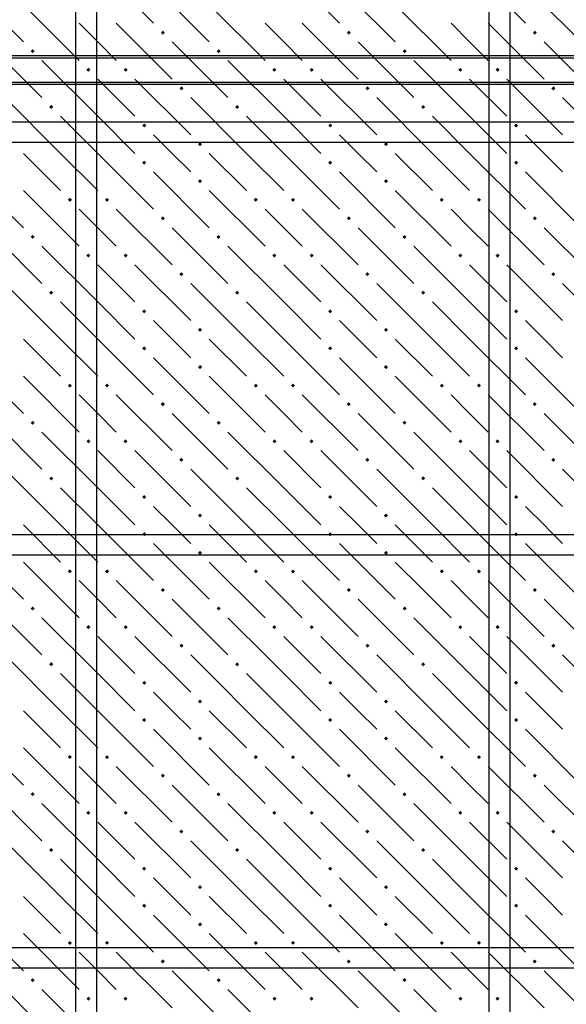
# Model space of a CAD drawing. Header units: millimetres. Extents: x 40580 to 1168286, y -220995 to 81020.
# Tile 276 of 419: x 723863 to 725626, y -94857 to -91677. Entities that reach past the tile are written whole.
import ezdxf

# ---------------------------------------------------------------- set-up
doc = ezdxf.new("R2010")
doc.units = ezdxf.units.MM
for name, color, linetype, lineweight in [('ЖБ Перекрытие верхний уровень', 7, 'Continuous', 35), ('Ребро вкладыша арматура S1', 52, 'Continuous', 25), ('Фоновоя арматура Х1', 52, 'Continuous', 25)]:
    doc.layers.add(name, color=color, linetype=linetype, lineweight=lineweight)

msp = doc.modelspace()

# ---------------------------------------------------------------- hatches: boundary and pattern name
at = {"layer": 'ЖБ Перекрытие верхний уровень', "linetype": 'Continuous', "lineweight": -3, "transparency": 33554687}
for points in [[(724318.1, -91718.5), (724324.6, -91712), (724331.1, -91718.5), (724324.6, -91725)], [(724918.1, -91718.5), (724924.6, -91712), (724931.1, -91718.5), (724924.6, -91725)], [(725518.1, -91718.5), (725524.6, -91712), (725531.1, -91718.5), (725524.6, -91725)], [(723898.1, -91778.5), (723904.6, -91772), (723911.1, -91778.5), (723904.6, -91785)], [(724498.1, -91778.5), (724504.6, -91772), (724511.1, -91778.5), (724504.6, -91785)], [(725098.1, -91778.5), (725104.6, -91772), (725111.1, -91778.5), (725104.6, -91785)], [(724078.1, -91838.5), (724084.6, -91832), (724091.1, -91838.5), (724084.6, -91845)], [(724198.1, -91838.5), (724204.6, -91832), (724211.1, -91838.5), (724204.6, -91845)], [(724678.1, -91838.5), (724684.6, -91832), (724691.1, -91838.5), (724684.6, -91845)], [(724798.1, -91838.5), (724804.6, -91832), (724811.1, -91838.5), (724804.6, -91845)], [(725278.1, -91838.5), (725284.6, -91832), (725291.1, -91838.5), (725284.6, -91845)], [(725398.1, -91838.5), (725404.6, -91832), (725411.1, -91838.5), (725404.6, -91845)], [(724378.1, -91898.5), (724384.6, -91892), (724391.1, -91898.5), (724384.6, -91905)], [(724978.1, -91898.5), (724984.6, -91892), (724991.1, -91898.5), (724984.6, -91905)], [(725578.1, -91898.5), (725584.6, -91892), (725591.1, -91898.5), (725584.6, -91905)], [(723958.1, -91958.5), (723964.6, -91952), (723971.1, -91958.5), (723964.6, -91965)], [(724558.1, -91958.5), (724564.6, -91952), (724571.1, -91958.5), (724564.6, -91965)], [(725158.1, -91958.5), (725164.6, -91952), (725171.1, -91958.5), (725164.6, -91965)], [(724258.1, -92018.5), (724264.6, -92012), (724271.1, -92018.5), (724264.6, -92025)], [(724858.1, -92018.5), (724864.6, -92012), (724871.1, -92018.5), (724864.6, -92025)], [(725458.1, -92018.5), (725464.6, -92012), (725471.1, -92018.5), (725464.6, -92025)], [(724438.1, -92078.5), (724444.6, -92072), (724451.1, -92078.5), (724444.6, -92085)], [(725038.1, -92078.5), (725044.6, -92072), (725051.1, -92078.5), (725044.6, -92085)], [(724258.1, -92138.5), (724264.6, -92132), (724271.1, -92138.5), (724264.6, -92145)], [(724858.1, -92138.5), (724864.6, -92132), (724871.1, -92138.5), (724864.6, -92145)], [(725458.1, -92138.5), (725464.6, -92132), (725471.1, -92138.5), (725464.6, -92145)], [(724438.1, -92198.5), (724444.6, -92192), (724451.1, -92198.5), (724444.6, -92205)], [(725038.1, -92198.5), (725044.6, -92192), (725051.1, -92198.5), (725044.6, -92205)], [(724018.1, -92258.5), (724024.6, -92252), (724031.1, -92258.5), (724024.6, -92265)], [(724138.1, -92258.5), (724144.6, -92252), (724151.1, -92258.5), (724144.6, -92265)], [(724618.1, -92258.5), (724624.6, -92252), (724631.1, -92258.5), (724624.6, -92265)], [(724738.1, -92258.5), (724744.6, -92252), (724751.1, -92258.5), (724744.6, -92265)], [(725218.1, -92258.5), (725224.6, -92252), (725231.1, -92258.5), (725224.6, -92265)], [(725338.1, -92258.5), (725344.6, -92252), (725351.1, -92258.5), (725344.6, -92265)], [(724318.1, -92318.5), (724324.6, -92312), (724331.1, -92318.5), (724324.6, -92325)], [(724918.1, -92318.5), (724924.6, -92312), (724931.1, -92318.5), (724924.6, -92325)], [(725518.1, -92318.5), (725524.6, -92312), (725531.1, -92318.5), (725524.6, -92325)], [(723898.1, -92378.5), (723904.6, -92372), (723911.1, -92378.5), (723904.6, -92385)], [(724498.1, -92378.5), (724504.6, -92372), (724511.1, -92378.5), (724504.6, -92385)], [(725098.1, -92378.5), (725104.6, -92372), (725111.1, -92378.5), (725104.6, -92385)], [(724078.1, -92438.5), (724084.6, -92432), (724091.1, -92438.5), (724084.6, -92445)], [(724198.1, -92438.5), (724204.6, -92432), (724211.1, -92438.5), (724204.6, -92445)], [(724678.1, -92438.5), (724684.6, -92432), (724691.1, -92438.5), (724684.6, -92445)], [(724798.1, -92438.5), (724804.6, -92432), (724811.1, -92438.5), (724804.6, -92445)], [(725278.1, -92438.5), (725284.6, -92432), (725291.1, -92438.5), (725284.6, -92445)], [(725398.1, -92438.5), (725404.6, -92432), (725411.1, -92438.5), (725404.6, -92445)], [(724378.1, -92498.5), (724384.6, -92492), (724391.1, -92498.5), (724384.6, -92505)], [(724978.1, -92498.5), (724984.6, -92492), (724991.1, -92498.5), (724984.6, -92505)], [(725578.1, -92498.5), (725584.6, -92492), (725591.1, -92498.5), (725584.6, -92505)], [(723958.1, -92558.5), (723964.6, -92552), (723971.1, -92558.5), (723964.6, -92565)], [(724558.1, -92558.5), (724564.6, -92552), (724571.1, -92558.5), (724564.6, -92565)], [(725158.1, -92558.5), (725164.6, -92552), (725171.1, -92558.5), (725164.6, -92565)], [(724258.1, -92618.5), (724264.6, -92612), (724271.1, -92618.5), (724264.6, -92625)], [(724858.1, -92618.5), (724864.6, -92612), (724871.1, -92618.5), (724864.6, -92625)], [(725458.1, -92618.5), (725464.6, -92612), (725471.1, -92618.5), (725464.6, -92625)], [(724438.1, -92678.5), (724444.6, -92672), (724451.1, -92678.5), (724444.6, -92685)], [(725038.1, -92678.5), (725044.6, -92672), (725051.1, -92678.5), (725044.6, -92685)], [(724258.1, -92738.5), (724264.6, -92732), (724271.1, -92738.5), (724264.6, -92745)], [(724858.1, -92738.5), (724864.6, -92732), (724871.1, -92738.5), (724864.6, -92745)], [(725458.1, -92738.5), (725464.6, -92732), (725471.1, -92738.5), (725464.6, -92745)], [(724438.1, -92798.5), (724444.6, -92792), (724451.1, -92798.5), (724444.6, -92805)], [(725038.1, -92798.5), (725044.6, -92792), (725051.1, -92798.5), (725044.6, -92805)], [(724018.1, -92858.5), (724024.6, -92852), (724031.1, -92858.5), (724024.6, -92865)], [(724138.1, -92858.5), (724144.6, -92852), (724151.1, -92858.5), (724144.6, -92865)], [(724618.1, -92858.5), (724624.6, -92852), (724631.1, -92858.5), (724624.6, -92865)], [(724738.1, -92858.5), (724744.6, -92852), (724751.1, -92858.5), (724744.6, -92865)], [(725218.1, -92858.5), (725224.6, -92852), (725231.1, -92858.5), (725224.6, -92865)], [(725338.1, -92858.5), (725344.6, -92852), (725351.1, -92858.5), (725344.6, -92865)], [(724318.1, -92918.5), (724324.6, -92912), (724331.1, -92918.5), (724324.6, -92925)], [(724918.1, -92918.5), (724924.6, -92912), (724931.1, -92918.5), (724924.6, -92925)], [(725518.1, -92918.5), (725524.6, -92912), (725531.1, -92918.5), (725524.6, -92925)], [(723898.1, -92978.5), (723904.6, -92972), (723911.1, -92978.5), (723904.6, -92985)], [(724498.1, -92978.5), (724504.6, -92972), (724511.1, -92978.5), (724504.6, -92985)], [(725098.1, -92978.5), (725104.6, -92972), (725111.1, -92978.5), (725104.6, -92985)], [(724078.1, -93038.5), (724084.6, -93032), (724091.1, -93038.5), (724084.6, -93045)], [(724198.1, -93038.5), (724204.6, -93032), (724211.1, -93038.5), (724204.6, -93045)], [(724678.1, -93038.5), (724684.6, -93032), (724691.1, -93038.5), (724684.6, -93045)], [(724798.1, -93038.5), (724804.6, -93032), (724811.1, -93038.5), (724804.6, -93045)], [(725278.1, -93038.5), (725284.6, -93032), (725291.1, -93038.5), (725284.6, -93045)], [(725398.1, -93038.5), (725404.6, -93032), (725411.1, -93038.5), (725404.6, -93045)], [(724378.1, -93098.5), (724384.6, -93092), (724391.1, -93098.5), (724384.6, -93105)], [(724978.1, -93098.5), (724984.6, -93092), (724991.1, -93098.5), (724984.6, -93105)], [(725578.1, -93098.5), (725584.6, -93092), (725591.1, -93098.5), (725584.6, -93105)], [(723958.1, -93158.5), (723964.6, -93152), (723971.1, -93158.5), (723964.6, -93165)], [(724558.1, -93158.5), (724564.6, -93152), (724571.1, -93158.5), (724564.6, -93165)], [(725158.1, -93158.5), (725164.6, -93152), (725171.1, -93158.5), (725164.6, -93165)], [(724258.1, -93218.5), (724264.6, -93212), (724271.1, -93218.5), (724264.6, -93225)], [(724858.1, -93218.5), (724864.6, -93212), (724871.1, -93218.5), (724864.6, -93225)], [(725458.1, -93218.5), (725464.6, -93212), (725471.1, -93218.5), (725464.6, -93225)], [(724438.1, -93278.5), (724444.6, -93272), (724451.1, -93278.5), (724444.6, -93285)], [(725038.1, -93278.5), (725044.6, -93272), (725051.1, -93278.5), (725044.6, -93285)], [(724258.1, -93338.5), (724264.6, -93332), (724271.1, -93338.5), (724264.6, -93345)], [(724858.1, -93338.5), (724864.6, -93332), (724871.1, -93338.5), (724864.6, -93345)], [(725458.1, -93338.5), (725464.6, -93332), (725471.1, -93338.5), (725464.6, -93345)], [(724438.1, -93398.5), (724444.6, -93392), (724451.1, -93398.5), (724444.6, -93405)], [(725038.1, -93398.5), (725044.6, -93392), (725051.1, -93398.5), (725044.6, -93405)], [(724018.1, -93458.5), (724024.6, -93452), (724031.1, -93458.5), (724024.6, -93465)], [(724138.1, -93458.5), (724144.6, -93452), (724151.1, -93458.5), (724144.6, -93465)], [(724618.1, -93458.5), (724624.6, -93452), (724631.1, -93458.5), (724624.6, -93465)], [(724738.1, -93458.5), (724744.6, -93452), (724751.1, -93458.5), (724744.6, -93465)], [(725218.1, -93458.5), (725224.6, -93452), (725231.1, -93458.5), (725224.6, -93465)], [(725338.1, -93458.5), (725344.6, -93452), (725351.1, -93458.5), (725344.6, -93465)], [(724318.1, -93518.5), (724324.6, -93512), (724331.1, -93518.5), (724324.6, -93525)], [(724918.1, -93518.5), (724924.6, -93512), (724931.1, -93518.5), (724924.6, -93525)], [(725518.1, -93518.5), (725524.6, -93512), (725531.1, -93518.5), (725524.6, -93525)], [(723898.1, -93578.5), (723904.6, -93572), (723911.1, -93578.5), (723904.6, -93585)], [(724498.1, -93578.5), (724504.6, -93572), (724511.1, -93578.5), (724504.6, -93585)], [(725098.1, -93578.5), (725104.6, -93572), (725111.1, -93578.5), (725104.6, -93585)], [(724078.1, -93638.5), (724084.6, -93632), (724091.1, -93638.5), (724084.6, -93645)], [(724198.1, -93638.5), (724204.6, -93632), (724211.1, -93638.5), (724204.6, -93645)], [(724678.1, -93638.5), (724684.6, -93632), (724691.1, -93638.5), (724684.6, -93645)], [(724798.1, -93638.5), (724804.6, -93632), (724811.1, -93638.5), (724804.6, -93645)], [(725278.1, -93638.5), (725284.6, -93632), (725291.1, -93638.5), (725284.6, -93645)], [(725398.1, -93638.5), (725404.6, -93632), (725411.1, -93638.5), (725404.6, -93645)], [(724378.1, -93698.5), (724384.6, -93692), (724391.1, -93698.5), (724384.6, -93705)], [(724978.1, -93698.5), (724984.6, -93692), (724991.1, -93698.5), (724984.6, -93705)], [(725578.1, -93698.5), (725584.6, -93692), (725591.1, -93698.5), (725584.6, -93705)], [(723958.1, -93758.5), (723964.6, -93752), (723971.1, -93758.5), (723964.6, -93765)], [(724558.1, -93758.5), (724564.6, -93752), (724571.1, -93758.5), (724564.6, -93765)], [(725158.1, -93758.5), (725164.6, -93752), (725171.1, -93758.5), (725164.6, -93765)], [(724258.1, -93818.5), (724264.6, -93812), (724271.1, -93818.5), (724264.6, -93825)], [(724858.1, -93818.5), (724864.6, -93812), (724871.1, -93818.5), (724864.6, -93825)], [(725458.1, -93818.5), (725464.6, -93812), (725471.1, -93818.5), (725464.6, -93825)], [(724438.1, -93878.5), (724444.6, -93872), (724451.1, -93878.5), (724444.6, -93885)], [(725038.1, -93878.5), (725044.6, -93872), (725051.1, -93878.5), (725044.6, -93885)], [(724258.1, -93938.5), (724264.6, -93932), (724271.1, -93938.5), (724264.6, -93945)], [(724858.1, -93938.5), (724864.6, -93932), (724871.1, -93938.5), (724864.6, -93945)], [(725458.1, -93938.5), (725464.6, -93932), (725471.1, -93938.5), (725464.6, -93945)], [(724438.1, -93998.5), (724444.6, -93992), (724451.1, -93998.5), (724444.6, -94005)], [(725038.1, -93998.5), (725044.6, -93992), (725051.1, -93998.5), (725044.6, -94005)], [(724018.1, -94058.5), (724024.6, -94052), (724031.1, -94058.5), (724024.6, -94065)], [(724138.1, -94058.5), (724144.6, -94052), (724151.1, -94058.5), (724144.6, -94065)], [(724618.1, -94058.5), (724624.6, -94052), (724631.1, -94058.5), (724624.6, -94065)], [(724738.1, -94058.5), (724744.6, -94052), (724751.1, -94058.5), (724744.6, -94065)], [(725218.1, -94058.5), (725224.6, -94052), (725231.1, -94058.5), (725224.6, -94065)], [(725338.1, -94058.5), (725344.6, -94052), (725351.1, -94058.5), (725344.6, -94065)], [(724318.1, -94118.5), (724324.6, -94112), (724331.1, -94118.5), (724324.6, -94125)], [(724918.1, -94118.5), (724924.6, -94112), (724931.1, -94118.5), (724924.6, -94125)], [(725518.1, -94118.5), (725524.6, -94112), (725531.1, -94118.5), (725524.6, -94125)], [(723898.1, -94178.5), (723904.6, -94172), (723911.1, -94178.5), (723904.6, -94185)], [(724498.1, -94178.5), (724504.6, -94172), (724511.1, -94178.5), (724504.6, -94185)], [(725098.1, -94178.5), (725104.6, -94172), (725111.1, -94178.5), (725104.6, -94185)], [(724078.1, -94238.5), (724084.6, -94232), (724091.1, -94238.5), (724084.6, -94245)], [(724198.1, -94238.5), (724204.6, -94232), (724211.1, -94238.5), (724204.6, -94245)], [(724678.1, -94238.5), (724684.6, -94232), (724691.1, -94238.5), (724684.6, -94245)], [(724798.1, -94238.5), (724804.6, -94232), (724811.1, -94238.5), (724804.6, -94245)], [(725278.1, -94238.5), (725284.6, -94232), (725291.1, -94238.5), (725284.6, -94245)], [(725398.1, -94238.5), (725404.6, -94232), (725411.1, -94238.5), (725404.6, -94245)], [(724378.1, -94298.5), (724384.6, -94292), (724391.1, -94298.5), (724384.6, -94305)], [(724978.1, -94298.5), (724984.6, -94292), (724991.1, -94298.5), (724984.6, -94305)], [(725578.1, -94298.5), (725584.6, -94292), (725591.1, -94298.5), (725584.6, -94305)], [(723958.1, -94358.5), (723964.6, -94352), (723971.1, -94358.5), (723964.6, -94365)], [(724558.1, -94358.5), (724564.6, -94352), (724571.1, -94358.5), (724564.6, -94365)], [(725158.1, -94358.5), (725164.6, -94352), (725171.1, -94358.5), (725164.6, -94365)], [(724258.1, -94418.5), (724264.6, -94412), (724271.1, -94418.5), (724264.6, -94425)], [(724858.1, -94418.5), (724864.6, -94412), (724871.1, -94418.5), (724864.6, -94425)], [(725458.1, -94418.5), (725464.6, -94412), (725471.1, -94418.5), (725464.6, -94425)], [(724438.1, -94478.5), (724444.6, -94472), (724451.1, -94478.5), (724444.6, -94485)], [(725038.1, -94478.5), (725044.6, -94472), (725051.1, -94478.5), (725044.6, -94485)], [(724258.1, -94538.5), (724264.6, -94532), (724271.1, -94538.5), (724264.6, -94545)], [(724858.1, -94538.5), (724864.6, -94532), (724871.1, -94538.5), (724864.6, -94545)], [(725458.1, -94538.5), (725464.6, -94532), (725471.1, -94538.5), (725464.6, -94545)], [(724438.1, -94598.5), (724444.6, -94592), (724451.1, -94598.5), (724444.6, -94605)], [(725038.1, -94598.5), (725044.6, -94592), (725051.1, -94598.5), (725044.6, -94605)], [(724018.1, -94658.5), (724024.6, -94652), (724031.1, -94658.5), (724024.6, -94665)], [(724138.1, -94658.5), (724144.6, -94652), (724151.1, -94658.5), (724144.6, -94665)], [(724618.1, -94658.5), (724624.6, -94652), (724631.1, -94658.5), (724624.6, -94665)], [(724738.1, -94658.5), (724744.6, -94652), (724751.1, -94658.5), (724744.6, -94665)], [(725218.1, -94658.5), (725224.6, -94652), (725231.1, -94658.5), (725224.6, -94665)], [(725338.1, -94658.5), (725344.6, -94652), (725351.1, -94658.5), (725344.6, -94665)], [(724318.1, -94718.5), (724324.6, -94712), (724331.1, -94718.5), (724324.6, -94725)], [(724918.1, -94718.5), (724924.6, -94712), (724931.1, -94718.5), (724924.6, -94725)], [(725518.1, -94718.5), (725524.6, -94712), (725531.1, -94718.5), (725524.6, -94725)], [(723898.1, -94778.5), (723904.6, -94772), (723911.1, -94778.5), (723904.6, -94785)], [(724498.1, -94778.5), (724504.6, -94772), (724511.1, -94778.5), (724504.6, -94785)], [(725098.1, -94778.5), (725104.6, -94772), (725111.1, -94778.5), (725104.6, -94785)], [(724078.1, -94838.5), (724084.6, -94832), (724091.1, -94838.5), (724084.6, -94845)], [(724198.1, -94838.5), (724204.6, -94832), (724211.1, -94838.5), (724204.6, -94845)], [(724678.1, -94838.5), (724684.6, -94832), (724691.1, -94838.5), (724684.6, -94845)], [(724798.1, -94838.5), (724804.6, -94832), (724811.1, -94838.5), (724804.6, -94845)], [(725278.1, -94838.5), (725284.6, -94832), (725291.1, -94838.5), (725284.6, -94845)], [(725398.1, -94838.5), (725404.6, -94832), (725411.1, -94838.5), (725404.6, -94845)]]:
    msp.add_hatch(color=7, dxfattribs=at).paths.add_polyline_path(points, flags=16)

# ---------------------------------------------------------------- linework, layer by layer
at = {"color": 38, "linetype": 'Continuous', "lineweight": 25, "true_color": 0x5f1e0f, "transparency": 33554687}
for points in [[(723577.4, -92006.2), (731510.7, -92006.2), (731510.7, -92072.9), (723577.4, -92072.9), (723577.4, -92006.2)], [(723577.4, -93339.6), (731510.7, -93339.6), (731510.7, -93406.2), (723577.4, -93406.2), (723577.4, -93339.6)], [(723577.4, -94672.9), (731510.7, -94672.9), (731510.7, -94739.6), (723577.4, -94739.6), (723577.4, -94672.9)]]:
    msp.add_lwpolyline(points, dxfattribs=at)
at = {"layer": 'ЖБ Перекрытие верхний уровень', "color": 9, "linetype": 'Continuous', "lineweight": -3, "true_color": 0xc7c7c7, "transparency": 33554687}
for p, q in [((724114.6, -91508.5), (724294.6, -91688.5)), ((724714.6, -91508.5), (724894.6, -91688.5)), ((725314.6, -91508.5), (725494.6, -91688.5)), ((723694.6, -91568.5), (723874.6, -91748.5)), ((724294.6, -91568.5), (724474.6, -91748.5)), ((724894.6, -91568.5), (725074.6, -91748.5)), ((725494.6, -91568.5), (725674.6, -91748.5)), ((723874.6, -91628.5), (724054.6, -91808.5)), ((724474.6, -91628.5), (724654.6, -91808.5)), ((725074.6, -91628.5), (725254.6, -91808.5)), ((724114.6, -91748.5), (724054.6, -91688.5)), ((724174.6, -91688.5), (724354.6, -91868.5)), ((724714.6, -91748.5), (724654.6, -91688.5)), ((724774.6, -91688.5), (724954.6, -91868.5)), ((725314.6, -91748.5), (725254.6, -91688.5)), ((725374.6, -91688.5), (725554.6, -91868.5)), ((723754.6, -91748.5), (723934.6, -91928.5)), ((724174.6, -91808.5), (724114.6, -91748.5)), ((724354.6, -91748.5), (724534.6, -91928.5)), ((724774.6, -91808.5), (724714.6, -91748.5)), ((724954.6, -91748.5), (725134.6, -91928.5)), ((725374.6, -91808.5), (725314.6, -91748.5)), ((725554.6, -91748.5), (725734.6, -91928.5)), ((724114.6, -91988.5), (723934.6, -91808.5)), ((724714.6, -91988.5), (724534.6, -91808.5)), ((725314.6, -91988.5), (725134.6, -91808.5)), ((724114.6, -91868.5), (724234.6, -91988.5)), ((724234.6, -91868.5), (724414.6, -92048.5)), ((724714.6, -91868.5), (724834.6, -91988.5)), ((724834.6, -91868.5), (725014.6, -92048.5)), ((725314.6, -91868.5), (725434.6, -91988.5)), ((725434.6, -91868.5), (725614.6, -92048.5)), ((723994.6, -92108.5), (723814.6, -91928.5)), ((724594.6, -92108.5), (724414.6, -91928.5)), ((725194.6, -92108.5), (725014.6, -91928.5)), ((725794.6, -92108.5), (725614.6, -91928.5)), ((723994.6, -91988.5), (724114.6, -92108.5)), ((724114.6, -91988.5), (724234.6, -92108.5)), ((724594.6, -91988.5), (724714.6, -92108.5)), ((724714.6, -91988.5), (724834.6, -92108.5)), ((725194.6, -91988.5), (725314.6, -92108.5)), ((725314.6, -91988.5), (725434.6, -92108.5)), ((724354.6, -92108.5), (724294.6, -92048.5)), ((724954.6, -92108.5), (724894.6, -92048.5)), ((725554.6, -92108.5), (725494.6, -92048.5)), ((723874.6, -92108.5), (723994.6, -92228.5)), ((723994.6, -92108.5), (724114.6, -92228.5)), ((724114.6, -92108.5), (724294.6, -92288.5)), ((724414.6, -92168.5), (724354.6, -92108.5)), ((724474.6, -92108.5), (724594.6, -92228.5)), ((724594.6, -92108.5), (724714.6, -92228.5)), ((724714.6, -92108.5), (724894.6, -92288.5)), ((725014.6, -92168.5), (724954.6, -92108.5)), ((725074.6, -92108.5), (725194.6, -92228.5)), ((725194.6, -92108.5), (725314.6, -92228.5)), ((725314.6, -92108.5), (725494.6, -92288.5)), ((725614.6, -92168.5), (725554.6, -92108.5)), ((723694.6, -92168.5), (723874.6, -92348.5)), ((724294.6, -92168.5), (724474.6, -92348.5)), ((724894.6, -92168.5), (725074.6, -92348.5)), ((725494.6, -92168.5), (725674.6, -92348.5)), ((723874.6, -92228.5), (724054.6, -92408.5)), ((724474.6, -92228.5), (724654.6, -92408.5)), ((725074.6, -92228.5), (725254.6, -92408.5)), ((724114.6, -92348.5), (724054.6, -92288.5)), ((724174.6, -92288.5), (724354.6, -92468.5)), ((724714.6, -92348.5), (724654.6, -92288.5)), ((724774.6, -92288.5), (724954.6, -92468.5)), ((725314.6, -92348.5), (725254.6, -92288.5)), ((725374.6, -92288.5), (725554.6, -92468.5)), ((723754.6, -92348.5), (723934.6, -92528.5)), ((724174.6, -92408.5), (724114.6, -92348.5)), ((724354.6, -92348.5), (724534.6, -92528.5)), ((724774.6, -92408.5), (724714.6, -92348.5)), ((724954.6, -92348.5), (725134.6, -92528.5)), ((725374.6, -92408.5), (725314.6, -92348.5)), ((725554.6, -92348.5), (725734.6, -92528.5)), ((724114.6, -92588.5), (723934.6, -92408.5)), ((724714.6, -92588.5), (724534.6, -92408.5)), ((725314.6, -92588.5), (725134.6, -92408.5)), ((724114.6, -92468.5), (724234.6, -92588.5)), ((724234.6, -92468.5), (724414.6, -92648.5)), ((724714.6, -92468.5), (724834.6, -92588.5)), ((724834.6, -92468.5), (725014.6, -92648.5)), ((725314.6, -92468.5), (725434.6, -92588.5)), ((725434.6, -92468.5), (725614.6, -92648.5)), ((723994.6, -92708.5), (723814.6, -92528.5)), ((724594.6, -92708.5), (724414.6, -92528.5)), ((725194.6, -92708.5), (725014.6, -92528.5)), ((725794.6, -92708.5), (725614.6, -92528.5)), ((723994.6, -92588.5), (724114.6, -92708.5)), ((724114.6, -92588.5), (724234.6, -92708.5)), ((724594.6, -92588.5), (724714.6, -92708.5)), ((724714.6, -92588.5), (724834.6, -92708.5)), ((725194.6, -92588.5), (725314.6, -92708.5)), ((725314.6, -92588.5), (725434.6, -92708.5)), ((724354.6, -92708.5), (724294.6, -92648.5)), ((724954.6, -92708.5), (724894.6, -92648.5)), ((725554.6, -92708.5), (725494.6, -92648.5)), ((723874.6, -92708.5), (723994.6, -92828.5)), ((723994.6, -92708.5), (724114.6, -92828.5)), ((724114.6, -92708.5), (724294.6, -92888.5)), ((724414.6, -92768.5), (724354.6, -92708.5)), ((724474.6, -92708.5), (724594.6, -92828.5)), ((724594.6, -92708.5), (724714.6, -92828.5)), ((724714.6, -92708.5), (724894.6, -92888.5)), ((725014.6, -92768.5), (724954.6, -92708.5)), ((725074.6, -92708.5), (725194.6, -92828.5)), ((725194.6, -92708.5), (725314.6, -92828.5)), ((725314.6, -92708.5), (725494.6, -92888.5)), ((725614.6, -92768.5), (725554.6, -92708.5)), ((723694.6, -92768.5), (723874.6, -92948.5)), ((724294.6, -92768.5), (724474.6, -92948.5)), ((724894.6, -92768.5), (725074.6, -92948.5)), ((725494.6, -92768.5), (725674.6, -92948.5)), ((723874.6, -92828.5), (724054.6, -93008.5)), ((724474.6, -92828.5), (724654.6, -93008.5)), ((725074.6, -92828.5), (725254.6, -93008.5)), ((724114.6, -92948.5), (724054.6, -92888.5)), ((724174.6, -92888.5), (724354.6, -93068.5)), ((724714.6, -92948.5), (724654.6, -92888.5)), ((724774.6, -92888.5), (724954.6, -93068.5)), ((725314.6, -92948.5), (725254.6, -92888.5)), ((725374.6, -92888.5), (725554.6, -93068.5)), ((723754.6, -92948.5), (723934.6, -93128.5)), ((724174.6, -93008.5), (724114.6, -92948.5)), ((724354.6, -92948.5), (724534.6, -93128.5)), ((724774.6, -93008.5), (724714.6, -92948.5)), ((724954.6, -92948.5), (725134.6, -93128.5)), ((725374.6, -93008.5), (725314.6, -92948.5)), ((725554.6, -92948.5), (725734.6, -93128.5)), ((724114.6, -93188.5), (723934.6, -93008.5)), ((724714.6, -93188.5), (724534.6, -93008.5)), ((725314.6, -93188.5), (725134.6, -93008.5)), ((724114.6, -93068.5), (724234.6, -93188.5)), ((724234.6, -93068.5), (724414.6, -93248.5)), ((724714.6, -93068.5), (724834.6, -93188.5)), ((724834.6, -93068.5), (725014.6, -93248.5)), ((725314.6, -93068.5), (725434.6, -93188.5)), ((725434.6, -93068.5), (725614.6, -93248.5)), ((723994.6, -93308.5), (723814.6, -93128.5)), ((724594.6, -93308.5), (724414.6, -93128.5)), ((725194.6, -93308.5), (725014.6, -93128.5)), ((723994.6, -93188.5), (724114.6, -93308.5)), ((724114.6, -93188.5), (724234.6, -93308.5)), ((724594.6, -93188.5), (724714.6, -93308.5)), ((724714.6, -93188.5), (724834.6, -93308.5)), ((725194.6, -93188.5), (725314.6, -93308.5)), ((725314.6, -93188.5), (725434.6, -93308.5)), ((724354.6, -93308.5), (724294.6, -93248.5)), ((724954.6, -93308.5), (724894.6, -93248.5)), ((725554.6, -93308.5), (725494.6, -93248.5)), ((723874.6, -93308.5), (723994.6, -93428.5)), ((723994.6, -93308.5), (724114.6, -93428.5)), ((724114.6, -93308.5), (724294.6, -93488.5)), ((724414.6, -93368.5), (724354.6, -93308.5)), ((724474.6, -93308.5), (724594.6, -93428.5)), ((724594.6, -93308.5), (724714.6, -93428.5)), ((724714.6, -93308.5), (724894.6, -93488.5)), ((725014.6, -93368.5), (724954.6, -93308.5)), ((725074.6, -93308.5), (725194.6, -93428.5)), ((725194.6, -93308.5), (725314.6, -93428.5)), ((723694.6, -93368.5), (723874.6, -93548.5)), ((724294.6, -93368.5), (724474.6, -93548.5)), ((724894.6, -93368.5), (725074.6, -93548.5)), ((725494.6, -93368.5), (725674.6, -93548.5)), ((723874.6, -93428.5), (724054.6, -93608.5)), ((724474.6, -93428.5), (724654.6, -93608.5)), ((724114.6, -93548.5), (724054.6, -93488.5)), ((724174.6, -93488.5), (724354.6, -93668.5)), ((724714.6, -93548.5), (724654.6, -93488.5)), ((725314.6, -93548.5), (725254.6, -93488.5)), ((725374.6, -93488.5), (725554.6, -93668.5)), ((723754.6, -93548.5), (723934.6, -93728.5)), ((724174.6, -93608.5), (724114.6, -93548.5)), ((724354.6, -93548.5), (724534.6, -93728.5)), ((724774.6, -93608.5), (724714.6, -93548.5)), ((725374.6, -93608.5), (725314.6, -93548.5)), ((725554.6, -93548.5), (725734.6, -93728.5)), ((724114.6, -93788.5), (723934.6, -93608.5)), ((725314.6, -93788.5), (725134.6, -93608.5)), ((724114.6, -93668.5), (724234.6, -93788.5)), ((724234.6, -93668.5), (724414.6, -93848.5)), ((724834.6, -93668.5), (725014.6, -93848.5)), ((725314.6, -93668.5), (725434.6, -93788.5)), ((725434.6, -93668.5), (725614.6, -93848.5)), ((723994.6, -93908.5), (723814.6, -93728.5)), ((725194.6, -93908.5), (725014.6, -93728.5)), ((725794.6, -93908.5), (725614.6, -93728.5)), ((723994.6, -93788.5), (724114.6, -93908.5)), ((724114.6, -93788.5), (724234.6, -93908.5)), ((724594.6, -93788.5), (724714.6, -93908.5)), ((724714.6, -93788.5), (724834.6, -93908.5)), ((725194.6, -93788.5), (725314.6, -93908.5)), ((725314.6, -93788.5), (725434.6, -93908.5)), ((724954.6, -93908.5), (724894.6, -93848.5)), ((725554.6, -93908.5), (725494.6, -93848.5)), ((723874.6, -93908.5), (723994.6, -94028.5)), ((724414.6, -93968.5), (724354.6, -93908.5)), ((724474.6, -93908.5), (724594.6, -94028.5)), ((724594.6, -93908.5), (724714.6, -94028.5)), ((724714.6, -93908.5), (724894.6, -94088.5)), ((725014.6, -93968.5), (724954.6, -93908.5)), ((725074.6, -93908.5), (725194.6, -94028.5)), ((725194.6, -93908.5), (725314.6, -94028.5)), ((725314.6, -93908.5), (725494.6, -94088.5)), ((725614.6, -93968.5), (725554.6, -93908.5)), ((724294.6, -93968.5), (724474.6, -94148.5)), ((724894.6, -93968.5), (725074.6, -94148.5)), ((725494.6, -93968.5), (725674.6, -94148.5)), ((724474.6, -94028.5), (724654.6, -94208.5)), ((725074.6, -94028.5), (725254.6, -94208.5)), ((724114.6, -94148.5), (724054.6, -94088.5)), ((724174.6, -94088.5), (724354.6, -94268.5)), ((724714.6, -94148.5), (724654.6, -94088.5)), ((724774.6, -94088.5), (724954.6, -94268.5)), ((725314.6, -94148.5), (725254.6, -94088.5)), ((725374.6, -94088.5), (725554.6, -94268.5)), ((724174.6, -94208.5), (724114.6, -94148.5)), ((724354.6, -94148.5), (724534.6, -94328.5)), ((724774.6, -94208.5), (724714.6, -94148.5)), ((724954.6, -94148.5), (725134.6, -94328.5)), ((725374.6, -94208.5), (725314.6, -94148.5)), ((725554.6, -94148.5), (725734.6, -94328.5)), ((724114.6, -94388.5), (723934.6, -94208.5)), ((724714.6, -94388.5), (724534.6, -94208.5)), ((725314.6, -94388.5), (725134.6, -94208.5)), ((724114.6, -94268.5), (724234.6, -94388.5)), ((724234.6, -94268.5), (724414.6, -94448.5)), ((724714.6, -94268.5), (724834.6, -94388.5)), ((724834.6, -94268.5), (725014.6, -94448.5)), ((725314.6, -94268.5), (725434.6, -94388.5)), ((725434.6, -94268.5), (725614.6, -94448.5)), ((723994.6, -94508.5), (723814.6, -94328.5)), ((724594.6, -94508.5), (724414.6, -94328.5)), ((725194.6, -94508.5), (725014.6, -94328.5)), ((725794.6, -94508.5), (725614.6, -94328.5)), ((723994.6, -94388.5), (724114.6, -94508.5)), ((724114.6, -94388.5), (724234.6, -94508.5)), ((724594.6, -94388.5), (724714.6, -94508.5)), ((724714.6, -94388.5), (724834.6, -94508.5)), ((725194.6, -94388.5), (725314.6, -94508.5)), ((725314.6, -94388.5), (725434.6, -94508.5)), ((724354.6, -94508.5), (724294.6, -94448.5)), ((724954.6, -94508.5), (724894.6, -94448.5)), ((725554.6, -94508.5), (725494.6, -94448.5)), ((723874.6, -94508.5), (723994.6, -94628.5)), ((723994.6, -94508.5), (724114.6, -94628.5)), ((724114.6, -94508.5), (724294.6, -94688.5)), ((724414.6, -94568.5), (724354.6, -94508.5)), ((724474.6, -94508.5), (724594.6, -94628.5)), ((724594.6, -94508.5), (724714.6, -94628.5)), ((724714.6, -94508.5), (724894.6, -94688.5)), ((725014.6, -94568.5), (724954.6, -94508.5)), ((725074.6, -94508.5), (725194.6, -94628.5)), ((725194.6, -94508.5), (725314.6, -94628.5)), ((725314.6, -94508.5), (725494.6, -94688.5)), ((725614.6, -94568.5), (725554.6, -94508.5)), ((723694.6, -94568.5), (723874.6, -94748.5)), ((724294.6, -94568.5), (724474.6, -94748.5)), ((724894.6, -94568.5), (725074.6, -94748.5)), ((725494.6, -94568.5), (725674.6, -94748.5)), ((723874.6, -94628.5), (724054.6, -94808.5)), ((724474.6, -94628.5), (724654.6, -94808.5)), ((725074.6, -94628.5), (725254.6, -94808.5)), ((724114.6, -94748.5), (724054.6, -94688.5)), ((724174.6, -94688.5), (724354.6, -94868.5)), ((724714.6, -94748.5), (724654.6, -94688.5)), ((724774.6, -94688.5), (724954.6, -94868.5)), ((725314.6, -94748.5), (725254.6, -94688.5)), ((725374.6, -94688.5), (725554.6, -94868.5)), ((723754.6, -94748.5), (723934.6, -94928.5)), ((724174.6, -94808.5), (724114.6, -94748.5)), ((724354.6, -94748.5), (724534.6, -94928.5)), ((724774.6, -94808.5), (724714.6, -94748.5)), ((724954.6, -94748.5), (725134.6, -94928.5)), ((725374.6, -94808.5), (725314.6, -94748.5)), ((725554.6, -94748.5), (725734.6, -94928.5)), ((724114.6, -94988.5), (723934.6, -94808.5)), ((724714.6, -94988.5), (724534.6, -94808.5)), ((725314.6, -94988.5), (725134.6, -94808.5))]:
    msp.add_line(p, q, dxfattribs=at)
for points in [[(725794.6, -93308.5), (725738, -93251.9), (725738, -93251.9), (725614.6, -93128.5)], [(725314.6, -93308.5), (725408.6, -93402.5), (725408.6, -93402.5), (725494.6, -93488.5)], [(725614.6, -93368.5), (725573.3, -93327.2), (725573.3, -93327.2), (725554.6, -93308.5)], [(725074.6, -93428.5), (725161.5, -93515.4), (725161.5, -93515.4), (725254.6, -93608.5)], [(724774.6, -93488.5), (724914.5, -93628.4), (724914.5, -93628.4), (724954.6, -93668.5)], [(724954.6, -93548.5), (724996.8, -93590.7), (724996.8, -93590.7), (725134.6, -93728.5)], [(724714.6, -93788.5), (724667.4, -93741.3), (724667.4, -93741.3), (724534.6, -93608.5)], [(724714.6, -93668.5), (724749.7, -93703.7), (724749.7, -93703.7), (724834.6, -93788.5)], [(724594.6, -93908.5), (724502.7, -93816.6), (724502.7, -93816.6), (724414.6, -93728.5)], [(724354.6, -93908.5), (724338, -93891.9), (724338, -93891.9), (724294.6, -93848.5)], [(723994.6, -93908.5), (724090.9, -94004.8), (724090.9, -94004.8), (724114.6, -94028.5)], [(724114.6, -93908.5), (724173.3, -93967.2), (724173.3, -93967.2), (724294.6, -94088.5)], [(723694.6, -93968.5), (723843.9, -94117.8), (723843.9, -94117.8), (723874.6, -94148.5)], [(723874.6, -94028.5), (723926.2, -94080.1), (723926.2, -94080.1), (724054.6, -94208.5)], [(723754.6, -94148.5), (723761.5, -94155.4), (723761.5, -94155.4), (723934.6, -94328.5)]]:
    msp.add_lwpolyline(points, dxfattribs=at)
at = {"layer": 'Ребро вкладыша арматура S1', "color": 7, "linetype": 'Continuous', "lineweight": 25, "transparency": 33554687}
for points in [[(729410.7, -91886.3), (716410.7, -91886.3), (716410.7, -91792.9), (729410.7, -91792.9), (729410.7, -91886.3)], [(729410.7, -91879.6), (716410.7, -91879.6), (716410.7, -91799.6), (729410.7, -91799.6), (729410.7, -91879.6)]]:
    msp.add_lwpolyline(points, dxfattribs=at)
at = {"layer": 'Фоновоя арматура Х1', "color": 251, "linetype": 'Continuous', "lineweight": -3, "true_color": 0x656565, "transparency": 33554687}
for points in [[(724110.7, -89406.2), (724110.7, -97472.9), (724044.1, -97472.9), (724044.1, -89406.2), (724110.7, -89406.2)], [(724110.7, -89406.2), (724110.7, -97472.9), (724044.1, -97472.9), (724044.1, -89406.2), (724110.7, -89406.2)], [(725444.1, -89406.2), (725444.1, -97472.9), (725377.4, -97472.9), (725377.4, -89406.2), (725444.1, -89406.2)], [(725444.1, -89406.2), (725444.1, -97472.9), (725377.4, -97472.9), (725377.4, -89406.2), (725444.1, -89406.2)]]:
    msp.add_lwpolyline(points, dxfattribs=at)

doc.saveas('drawing.dxf')
